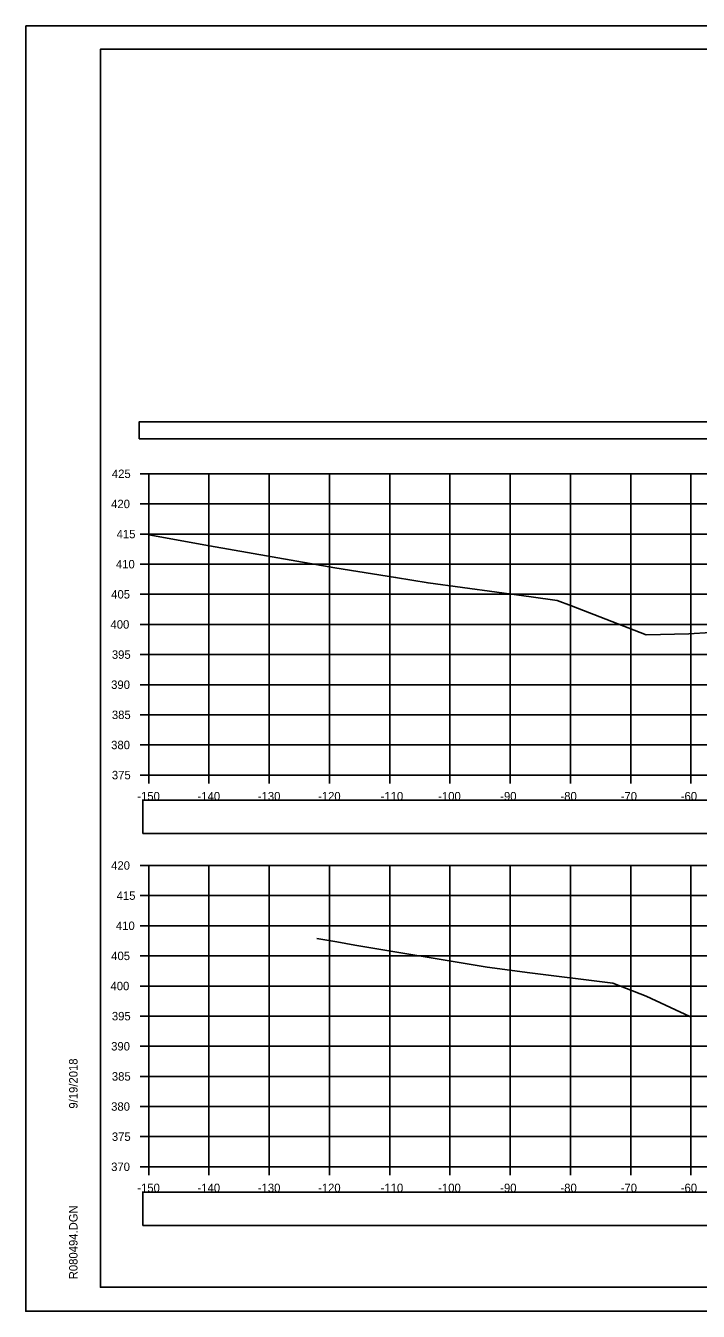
# Model space of a CAD drawing. Extents: x 1376273 to 1384221, y 378927 to 384592.
# Drawn here: x 1378054 to 1378165.7, y 380538.5 to 380751.8 of the extents above; entities that cross this region are included whole.
import ezdxf

# ---------------------------------------------------------------- set-up
doc = ezdxf.new("R2010")
doc.units = 0
for name, color, linetype in [('R_Axis', 7, 'Continuous'), ('R_Axis Annot', 7, 'Continuous'), ('R_Border', 7, 'Continuous'), ('R_Exist Surface', 7, 'Continuous'), ('R_Grid', 7, 'Continuous'), ('R_No Plot', 7, 'Continuous')]:
    doc.layers.add(name, color=color, linetype=linetype)

msp = doc.modelspace()

# ---------------------------------------------------------------- linework, layer by layer
at = {"layer": 'R_Axis'}
for p, q in [((1378073.06, 380677.49), (1378074.46, 380677.49)), ((1378074.46, 380627.49), (1378074.46, 380677.49)), ((1378073.06, 380672.49), (1378074.46, 380672.49)), ((1378073.06, 380667.49), (1378074.46, 380667.49)), ((1378073.06, 380662.49), (1378074.46, 380662.49)), ((1378073.06, 380657.49), (1378074.46, 380657.49)), ((1378073.06, 380652.49), (1378074.46, 380652.49)), ((1378073.06, 380647.49), (1378074.46, 380647.49)), ((1378073.06, 380642.49), (1378074.46, 380642.49)), ((1378073.06, 380637.49), (1378074.46, 380637.49)), ((1378073.06, 380632.49), (1378074.46, 380632.49)), ((1378073.06, 380627.49), (1378074.46, 380627.49)), ((1378074.46, 380627.49), (1378374.46, 380627.49)), ((1378074.46, 380626.09), (1378074.46, 380627.49)), ((1378084.46, 380626.09), (1378084.46, 380627.49)), ((1378094.46, 380626.09), (1378094.46, 380627.49)), ((1378104.46, 380626.09), (1378104.46, 380627.49)), ((1378114.46, 380626.09), (1378114.46, 380627.49)), ((1378124.46, 380626.09), (1378124.46, 380627.49)), ((1378134.46, 380626.09), (1378134.46, 380627.49)), ((1378144.46, 380626.09), (1378144.46, 380627.49)), ((1378154.46, 380626.09), (1378154.46, 380627.49)), ((1378164.46, 380626.09), (1378164.46, 380627.49)), ((1378073.06, 380612.49), (1378074.46, 380612.49)), ((1378074.46, 380562.49), (1378074.46, 380612.49)), ((1378073.06, 380607.49), (1378074.46, 380607.49)), ((1378073.06, 380602.49), (1378074.46, 380602.49)), ((1378073.06, 380597.49), (1378074.46, 380597.49)), ((1378073.06, 380592.49), (1378074.46, 380592.49)), ((1378073.06, 380587.49), (1378074.46, 380587.49)), ((1378073.06, 380582.49), (1378074.46, 380582.49)), ((1378073.06, 380577.49), (1378074.46, 380577.49)), ((1378073.06, 380572.49), (1378074.46, 380572.49)), ((1378073.06, 380567.49), (1378074.46, 380567.49)), ((1378073.06, 380562.49), (1378074.46, 380562.49)), ((1378074.46, 380562.49), (1378374.46, 380562.49)), ((1378074.46, 380561.09), (1378074.46, 380562.49)), ((1378084.46, 380561.09), (1378084.46, 380562.49)), ((1378094.46, 380561.09), (1378094.46, 380562.49)), ((1378104.46, 380561.09), (1378104.46, 380562.49)), ((1378114.46, 380561.09), (1378114.46, 380562.49)), ((1378124.46, 380561.09), (1378124.46, 380562.49)), ((1378134.46, 380561.09), (1378134.46, 380562.49)), ((1378144.46, 380561.09), (1378144.46, 380562.49)), ((1378154.46, 380561.09), (1378154.46, 380562.49)), ((1378164.46, 380561.09), (1378164.46, 380562.49))]:
    msp.add_line(p, q, dxfattribs=at)
at = {"layer": 'R_Axis Annot'}
for points in [[(1378072.9, 380683.32), (1378374.7, 380683.32), (1378374.7, 380686.14), (1378072.9, 380686.14)], [(1378073.48, 380617.81), (1378375.28, 380617.81), (1378375.28, 380623.33), (1378073.48, 380623.33)], [(1378073.48, 380552.76), (1378375.28, 380552.76), (1378375.28, 380558.29), (1378073.48, 380558.29)]]:
    msp.add_lwpolyline(points, close=True, dxfattribs=at)
at = {"layer": 'R_Border'}
for p, q in [((1378066.46, 380747.95), (1378382.64, 380747.95)), ((1378066.46, 380542.49), (1378066.46, 380747.95)), ((1378066.46, 380542.49), (1378066.46, 380542.49)), ((1378382.64, 380542.49), (1378066.46, 380542.49))]:
    msp.add_line(p, q, dxfattribs=at)
at = {"layer": 'R_Exist Surface'}
for points in [[(1378074.46, 380667.38), (1378084.53, 380665.56), (1378105.36, 380661.86), (1378115.43, 380660.29), (1378120.84, 380659.38), (1378137.94, 380657.06), (1378142.28, 380656.45), (1378144.64, 380655.56), (1378157.03, 380650.79), (1378164.11, 380650.91), (1378167.68, 380651.16)], [(1378102.34, 380600.4), (1378105.69, 380599.8), (1378108.67, 380599.29), (1378130.61, 380595.64), (1378137.74, 380594.7), (1378151.5, 380592.95), (1378157.01, 380590.78), (1378164.26, 380587.43), (1378170.71, 380587.5)]]:
    msp.add_lwpolyline(points, dxfattribs=at)
at = {"layer": 'R_Grid'}
for p, q in [((1378074.46, 380677.49), (1378374.46, 380677.49)), ((1378074.46, 380627.49), (1378074.46, 380677.49)), ((1378084.46, 380627.49), (1378084.46, 380677.49)), ((1378094.46, 380627.49), (1378094.46, 380677.49)), ((1378104.46, 380627.49), (1378104.46, 380677.49)), ((1378114.46, 380627.49), (1378114.46, 380677.49)), ((1378124.46, 380627.49), (1378124.46, 380677.49)), ((1378134.46, 380627.49), (1378134.46, 380677.49)), ((1378144.46, 380627.49), (1378144.46, 380677.49)), ((1378154.46, 380627.49), (1378154.46, 380677.49)), ((1378164.46, 380627.49), (1378164.46, 380677.49)), ((1378074.46, 380672.49), (1378374.46, 380672.49)), ((1378074.46, 380667.49), (1378374.46, 380667.49)), ((1378074.46, 380662.49), (1378374.46, 380662.49)), ((1378074.46, 380657.49), (1378374.46, 380657.49)), ((1378074.46, 380652.49), (1378374.46, 380652.49)), ((1378074.46, 380647.49), (1378374.46, 380647.49)), ((1378074.46, 380642.49), (1378374.46, 380642.49)), ((1378074.46, 380637.49), (1378374.46, 380637.49)), ((1378074.46, 380632.49), (1378374.46, 380632.49)), ((1378074.46, 380627.49), (1378374.46, 380627.49)), ((1378074.46, 380612.49), (1378374.46, 380612.49)), ((1378074.46, 380562.49), (1378074.46, 380612.49)), ((1378084.46, 380562.49), (1378084.46, 380612.49)), ((1378094.46, 380562.49), (1378094.46, 380612.49)), ((1378104.46, 380562.49), (1378104.46, 380612.49)), ((1378114.46, 380562.49), (1378114.46, 380612.49)), ((1378124.46, 380562.49), (1378124.46, 380612.49)), ((1378134.46, 380562.49), (1378134.46, 380612.49)), ((1378144.46, 380562.49), (1378144.46, 380612.49)), ((1378154.46, 380562.49), (1378154.46, 380612.49)), ((1378164.46, 380562.49), (1378164.46, 380612.49)), ((1378074.46, 380607.49), (1378374.46, 380607.49)), ((1378074.46, 380602.49), (1378374.46, 380602.49)), ((1378074.46, 380597.49), (1378374.46, 380597.49)), ((1378074.46, 380592.49), (1378374.46, 380592.49)), ((1378074.46, 380587.49), (1378374.46, 380587.49)), ((1378074.46, 380582.49), (1378374.46, 380582.49)), ((1378074.46, 380577.49), (1378374.46, 380577.49)), ((1378074.46, 380572.49), (1378374.46, 380572.49)), ((1378074.46, 380567.49), (1378374.46, 380567.49)), ((1378074.46, 380562.49), (1378374.46, 380562.49))]:
    msp.add_line(p, q, dxfattribs=at)
at = {"layer": 'R_No Plot'}
for p, q in [((1378054.06, 380751.85), (1378387.39, 380751.85)), ((1378054.06, 380538.52), (1378387.39, 380538.52))]:
    msp.add_line(p, q, dxfattribs=at)
for points in [[(1378054.05, 380751.85), (1378387.39, 380751.85), (1378387.39, 380538.51), (1378054.05, 380538.51)], [(1378300.38, 380747.95), (1378300.38, 380738.07), (1378336.11, 380738.07), (1378336.11, 380735.15), (1378359.31, 380735.15), (1378359.31, 380710.82), (1378382.64, 380710.82), (1378382.64, 380542.49), (1378066.46, 380542.49), (1378066.46, 380747.95)]]:
    msp.add_lwpolyline(points, close=True, dxfattribs=at)

# ---------------------------------------------------------------- texts
at = {"layer": 'R_Axis Annot'}
for s, p in [('425', (1378068.35, 380676.79)), ('420', (1378068.23, 380671.79)), ('415', (1378069.14, 380666.79)), ('410', (1378069.02, 380661.79)), ('405', (1378068.24, 380656.79)), ('400', (1378068.12, 380651.79)), ('395', (1378068.35, 380646.79)), ('390', (1378068.23, 380641.79)), ('385', (1378068.35, 380636.79)), ('380', (1378068.23, 380631.79)), ('375', (1378068.35, 380626.79)), ('-150', (1378072.57, 380623.29)), ('-140', (1378082.57, 380623.29)), ('-130', (1378092.57, 380623.29)), ('-120', (1378102.57, 380623.29)), ('-110', (1378112.96, 380623.29)), ('-100', (1378122.51, 380623.29)), ('-90', (1378132.8, 380623.29)), ('-80', (1378142.8, 380623.29)), ('-70', (1378152.8, 380623.29)), ('-60', (1378162.77, 380623.29)), ('420', (1378068.23, 380611.79)), ('415', (1378069.14, 380606.79)), ('410', (1378069.02, 380601.79)), ('405', (1378068.24, 380596.79)), ('400', (1378068.12, 380591.79)), ('395', (1378068.35, 380586.79)), ('390', (1378068.23, 380581.79)), ('385', (1378068.35, 380576.79)), ('380', (1378068.23, 380571.79)), ('375', (1378068.35, 380566.79)), ('370', (1378068.23, 380561.79)), ('-150', (1378072.57, 380558.29)), ('-140', (1378082.57, 380558.29)), ('-130', (1378092.57, 380558.29)), ('-120', (1378102.57, 380558.29)), ('-110', (1378112.96, 380558.29)), ('-100', (1378122.51, 380558.29)), ('-90', (1378132.8, 380558.29)), ('-80', (1378142.8, 380558.29)), ('-70', (1378152.8, 380558.29)), ('-60', (1378162.77, 380558.29))]:
    msp.add_text(s, height=1.4, dxfattribs=at).set_placement(p)
at = {"layer": 'R_Border'}
for s, p in [('9/19/2018', (1378062.65, 380572.14)), ('R080494.DGN', (1378062.65, 380543.82))]:
    msp.add_text(s, height=1.4, rotation=90, dxfattribs=at).set_placement(p)

doc.saveas('drawing.dxf')
